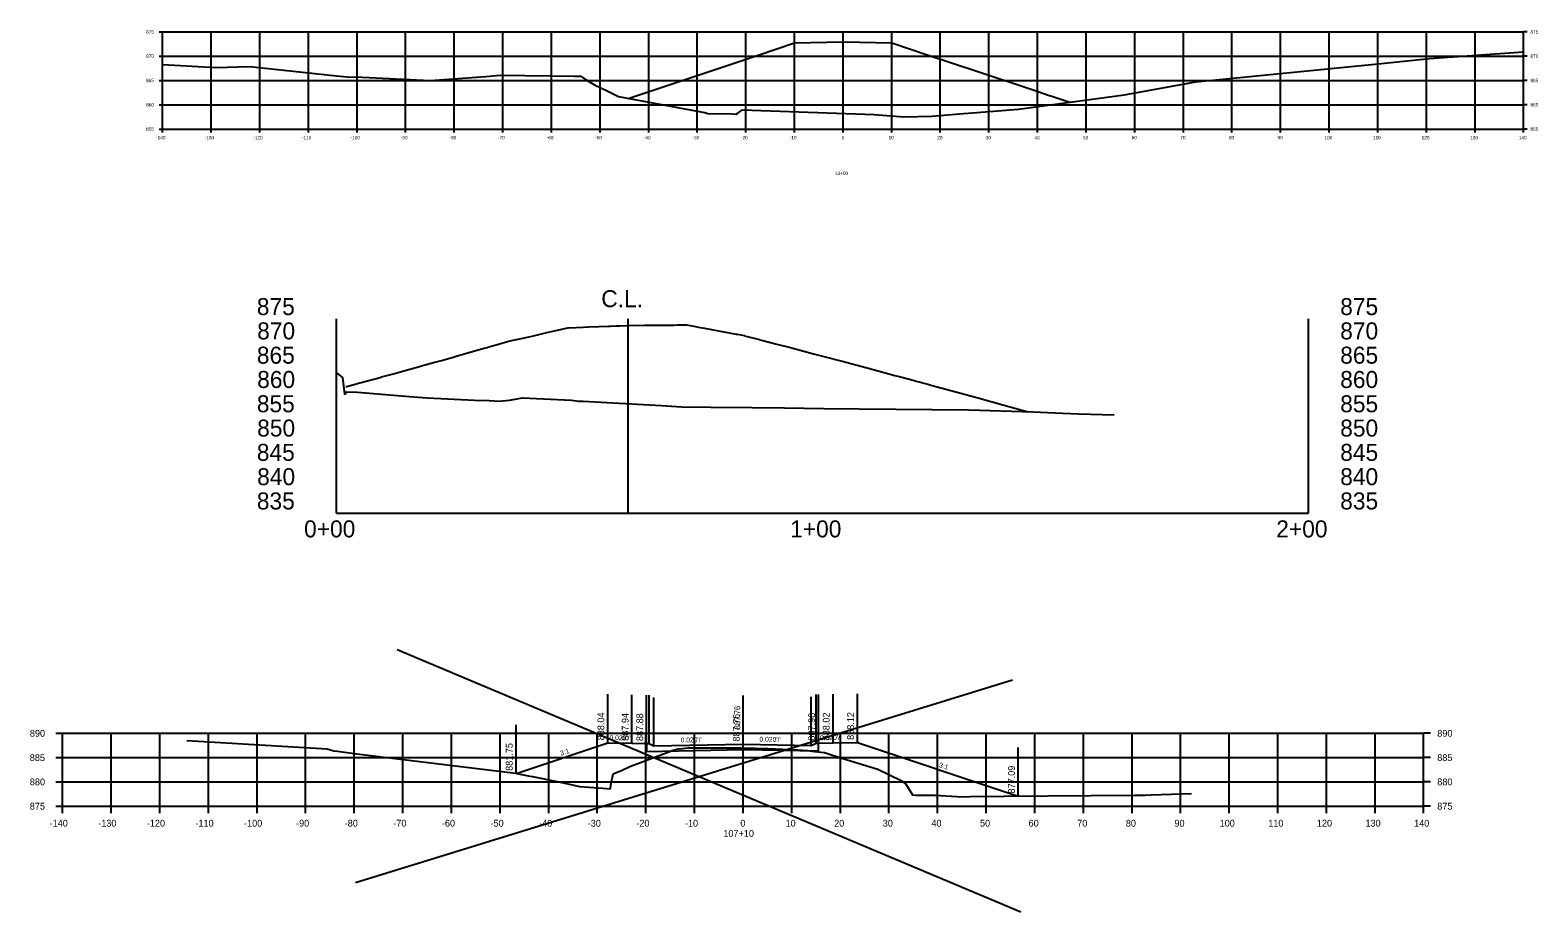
# Model space of a CAD drawing. Extents: x 1098669 to 1198896, y 698679 to 704410.
# Drawn here: x 1111870.9 to 1112181.1, y 702279.6 to 702461 of the extents above; entities that cross this region are included whole.
import ezdxf

# ---------------------------------------------------------------- set-up
doc = ezdxf.new("R2010")
doc.units = 0
for name, color, linetype in [('59', 7, 'Continuous'), ('Proposed Surface', 7, 'Continuous'), ('R_Axis', 7, 'Continuous'), ('R_Axis Annot', 7, 'Continuous'), ('R_Fin Surface', 7, 'Continuous'), ('R_Grid', 7, 'Continuous'), ('R_No Plot', 7, 'Continuous'), ('R_Proposed Const Limits', 7, 'Continuous'), ('R_Water', 7, 'Continuous'), ('R_Xsect Elev', 7, 'Continuous'), ('R_Xsect Slope', 7, 'Continuous')]:
    doc.layers.add(name, color=color, linetype=linetype)

msp = doc.modelspace()

# ---------------------------------------------------------------- linework, layer by layer
at = {"layer": 'Proposed Surface'}
for points in [[(1111898.18, 702453.91), (1111909.19, 702453.34), (1111916.14, 702453.56), (1111933.99, 702451.59), (1111936.81, 702451.31), (1111937.9, 702451.38), (1111953.22, 702450.65), (1111964.69, 702451.5), (1111967.61, 702451.76), (1111982.93, 702451.54), (1111984.2, 702451.53), (1111984.99, 702450.98), (1111987.06, 702449.77), (1111989.64, 702448.53), (1111991.98, 702447.34), (1112009.66, 702444.06), (1112009.7, 702444.06), (1112009.72, 702444.05), (1112009.72, 702444.05), (1112010.37, 702443.85), (1112015.4, 702443.77), (1112016.17, 702443.75), (1112016.55, 702443.93), (1112017.51, 702444.61), (1112044.59, 702443.62), (1112050.65, 702443.18), (1112056.46, 702443.3), (1112062.97, 702443.84), (1112064.77, 702443.98), (1112074.24, 702444.76), (1112095.98, 702447.68), (1112110.72, 702450.37), (1112148.23, 702454.09), (1112158.82, 702455.18), (1112178.18, 702456.57)], [(1111903.15, 702314.84), (1111932.07, 702313.09), (1111933.42, 702312.69), (1111934.2, 702312.64), (1111937.59, 702312.18), (1111970.76, 702308.08), (1111973.37, 702307.53), (1111974.3, 702307.39), (1111979.35, 702306.35), (1111983.41, 702305.5), (1111983.97, 702305.38), (1111988.77, 702304.99), (1111990.23, 702304.9), (1111990.5, 702306.29), (1111990.87, 702307.94), (1111992.73, 702308.74), (1111994.28, 702309.44), (1112002.85, 702312.69), (1112002.93, 702312.72), (1112002.95, 702312.73), (1112004.24, 702313.12), (1112005.16, 702313.2), (1112006.4, 702313.32), (1112012.85, 702313.33), (1112017.49, 702313.34), (1112022.66, 702313.15), (1112028.81, 702312.89), (1112029.78, 702312.84), (1112030.85, 702312.77), (1112032.29, 702312.53), (1112034.38, 702312.34), (1112038.12, 702311.09), (1112045.31, 702308.94), (1112050.12, 702306.59), (1112050.3, 702306.49), (1112050.67, 702306.2), (1112051.03, 702306), (1112052.46, 702303.61), (1112053.01, 702303.59), (1112057.1, 702303.57), (1112062.65, 702303.26), (1112064.33, 702303.29), (1112071.24, 702303.36), (1112098.17, 702303.58), (1112100.31, 702303.6), (1112101.53, 702303.64), (1112109.86, 702303.94)], [(1111997.75, 702314.18), (1111997.75, 702312.59), (1112017.61, 702312.98), (1112033.1, 702312.67), (1112033.11, 702314.27)]]:
    msp.add_lwpolyline(points, dxfattribs=at)
at = {"layer": 'R_Axis'}
for p, q in [((1111897.48, 702460.65), (1111898.18, 702460.65)), ((1111898.18, 702440.65), (1111898.18, 702460.65)), ((1112178.18, 702440.65), (1112178.18, 702460.65)), ((1112178.88, 702460.65), (1112178.18, 702460.65)), ((1111897.48, 702455.65), (1111898.18, 702455.65)), ((1112178.88, 702455.65), (1112178.18, 702455.65)), ((1111897.48, 702450.65), (1111898.18, 702450.65)), ((1112178.88, 702450.65), (1112178.18, 702450.65)), ((1111897.48, 702445.65), (1111898.18, 702445.65)), ((1112178.88, 702445.65), (1112178.18, 702445.65)), ((1111897.48, 702440.65), (1111898.18, 702440.65)), ((1111898.18, 702440.65), (1112178.18, 702440.65)), ((1111898.18, 702439.95), (1111898.18, 702440.65)), ((1111908.18, 702439.95), (1111908.18, 702440.65)), ((1111918.18, 702439.95), (1111918.18, 702440.65)), ((1111928.18, 702439.95), (1111928.18, 702440.65)), ((1111938.18, 702439.95), (1111938.18, 702440.65)), ((1111948.18, 702439.95), (1111948.18, 702440.65)), ((1111958.18, 702439.95), (1111958.18, 702440.65)), ((1111968.18, 702439.95), (1111968.18, 702440.65)), ((1111978.18, 702439.95), (1111978.18, 702440.65)), ((1111988.18, 702439.95), (1111988.18, 702440.65)), ((1111998.18, 702439.95), (1111998.18, 702440.65)), ((1112008.18, 702439.95), (1112008.18, 702440.65)), ((1112018.18, 702439.95), (1112018.18, 702440.65)), ((1112028.18, 702439.95), (1112028.18, 702440.65)), ((1112038.18, 702439.95), (1112038.18, 702440.65)), ((1112048.18, 702439.95), (1112048.18, 702440.65)), ((1112058.18, 702439.95), (1112058.18, 702440.65)), ((1112068.18, 702439.95), (1112068.18, 702440.65)), ((1112078.18, 702439.95), (1112078.18, 702440.65)), ((1112088.18, 702439.95), (1112088.18, 702440.65)), ((1112098.18, 702439.95), (1112098.18, 702440.65)), ((1112108.18, 702439.95), (1112108.18, 702440.65)), ((1112118.18, 702439.95), (1112118.18, 702440.65)), ((1112128.18, 702439.95), (1112128.18, 702440.65)), ((1112138.18, 702439.95), (1112138.18, 702440.65)), ((1112148.18, 702439.95), (1112148.18, 702440.65)), ((1112158.18, 702439.95), (1112158.18, 702440.65)), ((1112168.18, 702439.95), (1112168.18, 702440.65)), ((1112178.18, 702439.95), (1112178.18, 702440.65)), ((1112178.88, 702440.65), (1112178.18, 702440.65)), ((1111933.94, 702361.62), (1111933.94, 702401.62)), ((1112133.94, 702361.62), (1112133.94, 702401.62)), ((1111933.94, 702361.62), (1112133.94, 702361.62)), ((1111876.21, 702316.3), (1111877.61, 702316.3)), ((1111877.61, 702301.3), (1111877.61, 702316.3)), ((1112157.61, 702301.3), (1112157.61, 702316.3)), ((1112159.01, 702316.3), (1112157.61, 702316.3)), ((1111876.21, 702311.3), (1111877.61, 702311.3)), ((1112159.01, 702311.3), (1112157.61, 702311.3)), ((1111876.21, 702306.3), (1111877.61, 702306.3)), ((1112159.01, 702306.3), (1112157.61, 702306.3)), ((1111876.21, 702301.3), (1111877.61, 702301.3)), ((1111877.61, 702301.3), (1112157.61, 702301.3)), ((1111877.61, 702299.9), (1111877.61, 702301.3)), ((1111887.61, 702299.9), (1111887.61, 702301.3)), ((1111897.61, 702299.9), (1111897.61, 702301.3)), ((1111907.61, 702299.9), (1111907.61, 702301.3)), ((1111917.61, 702299.9), (1111917.61, 702301.3)), ((1111927.61, 702299.9), (1111927.61, 702301.3)), ((1111937.61, 702299.9), (1111937.61, 702301.3)), ((1111947.61, 702299.9), (1111947.61, 702301.3)), ((1111957.61, 702299.9), (1111957.61, 702301.3)), ((1111967.61, 702299.9), (1111967.61, 702301.3)), ((1111977.61, 702299.9), (1111977.61, 702301.3)), ((1111987.61, 702299.9), (1111987.61, 702301.3)), ((1111997.61, 702299.9), (1111997.61, 702301.3)), ((1112007.61, 702299.9), (1112007.61, 702301.3)), ((1112017.61, 702299.9), (1112017.61, 702301.3)), ((1112027.61, 702299.9), (1112027.61, 702301.3)), ((1112037.61, 702299.9), (1112037.61, 702301.3)), ((1112047.61, 702299.9), (1112047.61, 702301.3)), ((1112057.61, 702299.9), (1112057.61, 702301.3)), ((1112067.61, 702299.9), (1112067.61, 702301.3)), ((1112077.61, 702299.9), (1112077.61, 702301.3)), ((1112087.61, 702299.9), (1112087.61, 702301.3)), ((1112097.61, 702299.9), (1112097.61, 702301.3)), ((1112107.61, 702299.9), (1112107.61, 702301.3)), ((1112117.61, 702299.9), (1112117.61, 702301.3)), ((1112127.61, 702299.9), (1112127.61, 702301.3)), ((1112137.61, 702299.9), (1112137.61, 702301.3)), ((1112147.61, 702299.9), (1112147.61, 702301.3)), ((1112157.61, 702299.9), (1112157.61, 702301.3)), ((1112159.01, 702301.3), (1112157.61, 702301.3))]:
    msp.add_line(p, q, dxfattribs=at)
at = {"layer": 'R_Fin Surface'}
for points in [[(1111993.95, 702446.97), (1112020.68, 702455.88), (1112028.18, 702458.38), (1112038.18, 702458.58), (1112048.18, 702458.38), (1112055.68, 702455.88), (1112065.69, 702452.54), (1112077.87, 702448.49), (1112080.56, 702447.59), (1112081.09, 702447.41), (1112084.8, 702446.18)], [(1111935.88, 702387.66), (1111936.02, 702387.69), (1111937.3, 702388.04), (1111938.78, 702388.45), (1111942.93, 702389.56), (1111943.23, 702389.64), (1111945.68, 702390.31), (1111946.63, 702390.57), (1111948.28, 702391.02), (1111951.03, 702391.79), (1111951.45, 702391.9), (1111951.9, 702392.03), (1111953.93, 702392.6), (1111955.55, 702393.05), (1111957.74, 702393.67), (1111958.81, 702393.97), (1111959.84, 702394.26), (1111960.21, 702394.37), (1111964.36, 702395.55), (1111965, 702395.73), (1111965.12, 702395.77), (1111966.04, 702396.03), (1111966.34, 702396.12), (1111969.15, 702396.93), (1111969.95, 702397.11), (1111970.29, 702397.18), (1111973.61, 702397.92), (1111974.2, 702398.06), (1111975.06, 702398.25), (1111976.98, 702398.69), (1111980.34, 702399.44), (1111981.55, 702399.72), (1111981.56, 702399.72), (1111981.59, 702399.73), (1111981.68, 702399.75), (1111984.72, 702399.87), (1111985.8, 702399.92), (1111987.92, 702400), (1111989.93, 702400.09), (1111990.36, 702400.11), (1111991.45, 702400.15), (1111992.23, 702400.18), (1111993.94, 702400.25), (1111997.3, 702400.28), (1111998.22, 702400.29), (1111998.75, 702400.3), (1112000.72, 702400.31), (1112003.36, 702400.33), (1112004.08, 702400.34), (1112005.99, 702400.35), (1112007.46, 702400.08), (1112008.06, 702399.97), (1112008.39, 702399.91), (1112009.66, 702399.68), (1112012.52, 702399.14), (1112016.2, 702398.46), (1112016.4, 702398.42), (1112017.86, 702398.14), (1112017.9, 702398.13), (1112020.98, 702397.33), (1112021.08, 702397.31), (1112021.39, 702397.23), (1112024.52, 702396.41), (1112025.34, 702396.2), (1112026.27, 702395.96), (1112027.34, 702395.68), (1112032.09, 702394.42), (1112037.45, 702393), (1112038.27, 702392.79), (1112040.81, 702392.1), (1112042.12, 702391.76), (1112045.15, 702390.95), (1112048.8, 702389.97), (1112050.01, 702389.64), (1112052.58, 702388.95), (1112053.2, 702388.78), (1112055.63, 702388.13), (1112056.23, 702387.97), (1112057.54, 702387.61), (1112063.16, 702386.08), (1112064.14, 702385.81), (1112065.94, 702385.32), (1112066.14, 702385.26), (1112071.04, 702383.91), (1112071.53, 702383.78), (1112076.28, 702382.46)], [(1111970.89, 702308.05), (1111989.75, 702314.34), (1111994.75, 702314.24), (1111997.75, 702314.18), (1111998.25, 702314.18), (1111999.25, 702313.7), (1112017.61, 702314.07), (1112031.61, 702313.79), (1112032.61, 702314.27), (1112033.11, 702314.27), (1112036.11, 702314.33), (1112041.11, 702314.43), (1112074.22, 702303.39)]]:
    msp.add_lwpolyline(points, dxfattribs=at)
at = {"layer": 'R_Grid'}
for p, q in [((1111898.18, 702460.65), (1112178.18, 702460.65)), ((1111898.18, 702440.65), (1111898.18, 702460.65)), ((1111908.18, 702440.65), (1111908.18, 702460.65)), ((1111918.18, 702440.65), (1111918.18, 702460.65)), ((1111928.18, 702440.65), (1111928.18, 702460.65)), ((1111938.18, 702440.65), (1111938.18, 702460.65)), ((1111948.18, 702440.65), (1111948.18, 702460.65)), ((1111958.18, 702440.65), (1111958.18, 702460.65)), ((1111968.18, 702440.65), (1111968.18, 702460.65)), ((1111978.18, 702440.65), (1111978.18, 702460.65)), ((1111988.18, 702440.65), (1111988.18, 702460.65)), ((1111998.18, 702440.65), (1111998.18, 702460.65)), ((1112008.18, 702440.65), (1112008.18, 702460.65)), ((1112018.18, 702440.65), (1112018.18, 702460.65)), ((1112028.18, 702440.65), (1112028.18, 702460.65)), ((1112038.18, 702440.65), (1112038.18, 702460.65)), ((1112048.18, 702440.65), (1112048.18, 702460.65)), ((1112058.18, 702440.65), (1112058.18, 702460.65)), ((1112068.18, 702440.65), (1112068.18, 702460.65)), ((1112078.18, 702440.65), (1112078.18, 702460.65)), ((1112088.18, 702440.65), (1112088.18, 702460.65)), ((1112098.18, 702440.65), (1112098.18, 702460.65)), ((1112108.18, 702440.65), (1112108.18, 702460.65)), ((1112118.18, 702440.65), (1112118.18, 702460.65)), ((1112128.18, 702440.65), (1112128.18, 702460.65)), ((1112138.18, 702440.65), (1112138.18, 702460.65)), ((1112148.18, 702440.65), (1112148.18, 702460.65)), ((1112158.18, 702440.65), (1112158.18, 702460.65)), ((1112168.18, 702440.65), (1112168.18, 702460.65)), ((1112178.18, 702440.65), (1112178.18, 702460.65)), ((1111898.18, 702455.65), (1112178.18, 702455.65)), ((1111898.18, 702450.65), (1112178.18, 702450.65)), ((1111898.18, 702445.65), (1112178.18, 702445.65)), ((1111898.18, 702440.65), (1112178.18, 702440.65)), ((1111877.61, 702316.3), (1112157.61, 702316.3)), ((1111877.61, 702301.3), (1111877.61, 702316.3)), ((1111887.61, 702301.3), (1111887.61, 702316.3)), ((1111897.61, 702301.3), (1111897.61, 702316.3)), ((1111907.61, 702301.3), (1111907.61, 702316.3)), ((1111917.61, 702301.3), (1111917.61, 702316.3)), ((1111927.61, 702301.3), (1111927.61, 702316.3)), ((1111937.61, 702301.3), (1111937.61, 702316.3)), ((1111947.61, 702301.3), (1111947.61, 702316.3)), ((1111957.61, 702301.3), (1111957.61, 702316.3)), ((1111967.61, 702301.3), (1111967.61, 702316.3)), ((1111977.61, 702301.3), (1111977.61, 702316.3)), ((1111987.61, 702301.3), (1111987.61, 702316.3)), ((1111997.61, 702301.3), (1111997.61, 702316.3)), ((1112007.61, 702301.3), (1112007.61, 702316.3)), ((1112017.61, 702301.3), (1112017.61, 702316.3)), ((1112027.61, 702301.3), (1112027.61, 702316.3)), ((1112037.61, 702301.3), (1112037.61, 702316.3)), ((1112047.61, 702301.3), (1112047.61, 702316.3)), ((1112057.61, 702301.3), (1112057.61, 702316.3)), ((1112067.61, 702301.3), (1112067.61, 702316.3)), ((1112077.61, 702301.3), (1112077.61, 702316.3)), ((1112087.61, 702301.3), (1112087.61, 702316.3)), ((1112097.61, 702301.3), (1112097.61, 702316.3)), ((1112107.61, 702301.3), (1112107.61, 702316.3)), ((1112117.61, 702301.3), (1112117.61, 702316.3)), ((1112127.61, 702301.3), (1112127.61, 702316.3)), ((1112137.61, 702301.3), (1112137.61, 702316.3)), ((1112147.61, 702301.3), (1112147.61, 702316.3)), ((1112157.61, 702301.3), (1112157.61, 702316.3)), ((1111877.61, 702311.3), (1112157.61, 702311.3)), ((1111877.61, 702306.3), (1112157.61, 702306.3)), ((1111877.61, 702301.3), (1112157.61, 702301.3))]:
    msp.add_line(p, q, dxfattribs=at)
at = {"layer": 'R_No Plot'}
msp.add_lwpolyline([(1111933.94, 702390.51), (1111935.21, 702389.52), (1111935.63, 702386.12), (1111935.91, 702386.24), (1111936.04, 702386.59), (1111938.28, 702386.48), (1111948.95, 702385.65), (1111952.59, 702385.37), (1111962.37, 702384.89), (1111965.37, 702384.76), (1111967.45, 702384.66), (1111969.54, 702384.89), (1111972.2, 702385.33), (1111982.27, 702384.83), (1111983.77, 702384.66), (1111984.67, 702384.64), (1112000.81, 702383.74), (1112004.91, 702383.48), (1112010.99, 702383.43), (1112019.49, 702383.32), (1112026.13, 702383.27), (1112034.18, 702383.16), (1112041.48, 702383.11), (1112049.01, 702383.01), (1112056.47, 702382.92), (1112064.01, 702382.87), (1112077.31, 702382.43), (1112083.3, 702382.18), (1112086.62, 702382.05), (1112093.94, 702381.82)], dxfattribs=at)
at = {"layer": 'R_Proposed Const Limits'}
msp.add_line((1111993.94, 702361.62), (1111993.94, 702401.62), dxfattribs=at)
at = {"layer": 'R_Water'}
for points in [[(1111946.44, 702333.58), (1112074.74, 702279.56)], [(1112073.06, 702327.25), (1111937.87, 702285.52)]]:
    msp.add_lwpolyline(points, dxfattribs=at)
at = {"layer": 'R_Xsect Elev'}
for p, q in [((1111989.75, 702314.34), (1111989.75, 702324.34)), ((1111994.75, 702314.24), (1111994.75, 702324.24)), ((1111997.75, 702314.18), (1111997.75, 702324.18)), ((1111998.25, 702314.18), (1111998.25, 702324.18)), ((1111999.25, 702313.7), (1111999.25, 702323.7)), ((1112017.61, 702314.07), (1112017.61, 702324.07)), ((1112017.61, 702314.07), (1112017.61, 702324.07)), ((1112031.61, 702313.79), (1112031.61, 702323.79)), ((1112032.61, 702314.27), (1112032.61, 702324.27)), ((1112033.11, 702314.27), (1112033.11, 702324.27)), ((1112036.11, 702314.33), (1112036.11, 702324.33)), ((1112041.11, 702314.43), (1112041.11, 702324.43)), ((1111970.89, 702308.05), (1111970.89, 702318.05)), ((1112074.22, 702303.39), (1112074.22, 702313.39))]:
    msp.add_line(p, q, dxfattribs=at)

# ---------------------------------------------------------------- texts
at = {"layer": '59'}
for s, p in [(' 888.04', (1111989.05, 702314.34)), (' 888.02', (1112035.41, 702314.33)), (' 888.12', (1112040.41, 702314.43)), (' 887.94', (1111994.05, 702314.24)), (' 887.88', (1111997.05, 702314.18)), (' 887.76', (1112016.91, 702314.07)), (' 887.96', (1112032.41, 702314.27)), (' 881.75', (1111970.19, 702308.05)), (' 877.09', (1112073.52, 702303.39))]:
    msp.add_text(s, height=1.4, rotation=90, dxfattribs=at).set_placement(p)
at = {"layer": 'R_Axis Annot'}
for s, height, p in [('875', 0.7, (1111894.8, 702460.3)), ('875', 0.7, (1112179.58, 702460.3)), ('870', 0.7, (1111894.81, 702455.3)), ('870', 0.7, (1112179.58, 702455.3)), ('865', 0.7, (1111894.8, 702450.3)), ('865', 0.7, (1112179.58, 702450.3)), ('860', 0.7, (1111894.81, 702445.3)), ('860', 0.7, (1112179.58, 702445.3)), ('855', 0.7, (1111894.8, 702440.3)), ('-140', 0.7, (1111896.84, 702438.55)), ('-130', 0.7, (1111906.84, 702438.55)), ('-120', 0.7, (1111916.84, 702438.55)), ('-110', 0.7, (1111926.84, 702438.55)), ('-100', 0.7, (1111936.84, 702438.55)), ('-90', 0.7, (1111947.19, 702438.55)), ('-80', 0.7, (1111957.19, 702438.55)), ('-70', 0.7, (1111967.19, 702438.55)), ('-60', 0.7, (1111977.19, 702438.55)), ('-50', 0.7, (1111987.19, 702438.55)), ('-40', 0.7, (1111997.19, 702438.55)), ('-30', 0.7, (1112007.19, 702438.55)), ('-20', 0.7, (1112017.19, 702438.55)), ('-10', 0.7, (1112027.19, 702438.55)), ('0', 0.7, (1112037.89, 702438.55)), ('10', 0.7, (1112047.54, 702438.55)), ('20', 0.7, (1112057.54, 702438.55)), ('30', 0.7, (1112067.54, 702438.55)), ('40', 0.7, (1112077.54, 702438.55)), ('50', 0.7, (1112087.54, 702438.55)), ('60', 0.7, (1112097.54, 702438.55)), ('70', 0.7, (1112107.54, 702438.55)), ('80', 0.7, (1112117.54, 702438.55)), ('90', 0.7, (1112127.54, 702438.55)), ('100', 0.7, (1112137.19, 702438.55)), ('110', 0.7, (1112147.19, 702438.55)), ('120', 0.7, (1112157.19, 702438.55)), ('130', 0.7, (1112167.19, 702438.55)), ('140', 0.7, (1112177.19, 702438.55)), ('855', 0.7, (1112179.58, 702440.3)), ('13+00', 0.7, (1112036.49, 702431.2)), ('875', 3.5, (1111917.57, 702402.37)), ('875', 3.5, (1111917.57, 702402.37)), ('875', 3.5, (1112140.44, 702402.37)), ('875', 3.5, (1112140.44, 702402.37)), ('870', 3.5, (1111917.64, 702397.37)), ('870', 3.5, (1112140.44, 702397.37)), ('865', 3.5, (1111917.57, 702392.37)), ('865', 3.5, (1112140.44, 702392.37)), ('860', 3.5, (1111917.64, 702387.37)), ('860', 3.5, (1112140.44, 702387.37)), ('855', 3.5, (1111917.57, 702382.37)), ('855', 3.5, (1112140.44, 702382.37)), ('850', 3.5, (1111917.64, 702377.37)), ('850', 3.5, (1112140.44, 702377.37)), ('845', 3.5, (1111917.57, 702372.37)), ('845', 3.5, (1112140.44, 702372.37)), ('840', 3.5, (1111917.64, 702367.37)), ('840', 3.5, (1112140.44, 702367.37)), ('835', 3.5, (1111917.57, 702362.37)), ('835', 3.5, (1112140.44, 702362.37)), ('0+00', 3.5, (1111927.29, 702356.62)), ('1+00', 3.5, (1112027.29, 702356.62)), ('2+00', 3.5, (1112127.29, 702356.62)), ('890', 1.4, (1111870.88, 702315.6)), ('890', 1.4, (1112160.41, 702315.6)), ('885', 1.4, (1111870.86, 702310.6)), ('885', 1.4, (1112160.41, 702310.6)), ('880', 1.4, (1111870.88, 702305.6)), ('880', 1.4, (1112160.41, 702305.6)), ('875', 1.4, (1111870.86, 702300.6)), ('875', 1.4, (1112160.41, 702300.6)), ('-140', 1.4, (1111874.94, 702297.1)), ('-130', 1.4, (1111884.94, 702297.1)), ('-120', 1.4, (1111894.94, 702297.1)), ('-110', 1.4, (1111904.94, 702297.1)), ('-100', 1.4, (1111914.94, 702297.1)), ('-90', 1.4, (1111925.64, 702297.1)), ('-80', 1.4, (1111935.64, 702297.1)), ('-70', 1.4, (1111945.64, 702297.1)), ('-60', 1.4, (1111955.64, 702297.1)), ('-50', 1.4, (1111965.64, 702297.1)), ('-40', 1.4, (1111975.64, 702297.1)), ('-30', 1.4, (1111985.64, 702297.1)), ('-20', 1.4, (1111995.64, 702297.1)), ('-10', 1.4, (1112005.64, 702297.1)), ('107+10', 1.4, (1112013.54, 702295)), ('0', 1.4, (1112017.04, 702297.1)), ('10', 1.4, (1112026.34, 702297.1)), ('20', 1.4, (1112036.34, 702297.1)), ('30', 1.4, (1112046.34, 702297.1)), ('40', 1.4, (1112056.34, 702297.1)), ('50', 1.4, (1112066.34, 702297.1)), ('60', 1.4, (1112076.34, 702297.1)), ('70', 1.4, (1112086.34, 702297.1)), ('80', 1.4, (1112096.34, 702297.1)), ('90', 1.4, (1112106.34, 702297.1)), ('100', 1.4, (1112115.64, 702297.1)), ('110', 1.4, (1112125.64, 702297.1)), ('120', 1.4, (1112135.64, 702297.1)), ('130', 1.4, (1112145.64, 702297.1)), ('140', 1.4, (1112155.64, 702297.1))]:
    msp.add_text(s, height=height, dxfattribs=at).set_placement(p)
at = {"layer": 'R_Proposed Const Limits'}
msp.add_text('C.L.', height=3.5, dxfattribs=at).set_placement((1111988.43, 702404))
at = {"layer": 'R_Xsect Elev'}
msp.add_text('887.76', height=1.2, rotation=90, dxfattribs=at).set_placement((1112017.01, 702317.07))
at = {"layer": 'R_Xsect Slope'}
for s, rotation, p in [("0.020'/'", 358.8542, (1111990.12, 702314.93)), ("0.020'/'", 1.1458, (1112004.77, 702314.41)), ("0.020'/'", 358.8542, (1112020.97, 702314.6)), ("0.020'/'", 1.1458, (1112033.44, 702314.87)), ('3:1', 18.4349, (1111980.16, 702311.67)), ('3:1', 341.5651, (1112057.82, 702309.38))]:
    msp.add_text(s, height=1, rotation=rotation, dxfattribs=at).set_placement(p)

doc.saveas('drawing.dxf')
